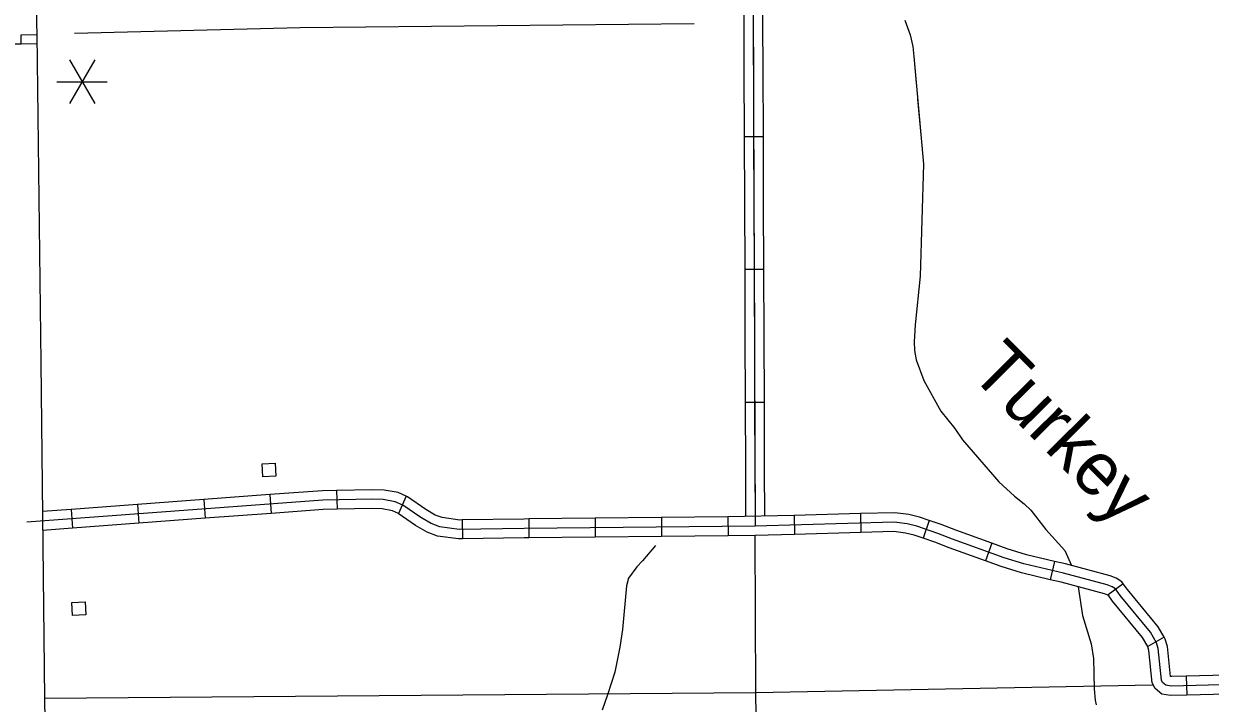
# Model space of a CAD drawing. Extents: x 1084508 to 1142749, y 1057638 to 1093403.
# Drawn here: x 1095928 to 1098889, y 1083802 to 1085498 of the extents above; entities that cross this region are included whole.
import ezdxf

# ---------------------------------------------------------------- set-up
doc = ezdxf.new("R2010")
doc.units = 0
for name, color, linetype in [('Level 10', 7, 'Continuous'), ('Level 2', 7, 'Continuous'), ('Level 32', 7, 'Continuous'), ('Level 35', 7, 'Continuous'), ('Level 43', 7, 'Continuous'), ('Level 45', 7, 'Continuous'), ('Level 48', 7, 'Continuous'), ('Level 5', 7, 'Continuous'), ('Level 56', 7, 'Continuous')]:
    doc.layers.add(name, color=color, linetype=linetype)

msp = doc.modelspace()

# ---------------------------------------------------------------- linework, layer by layer
at = {"layer": 'Level 10'}
for points in [[(1095937.6, 1087167.7), (1095937.8, 1087093.3), (1095951.4, 1086277.1), (1095960.5, 1085447.8)], [(1095882, 1085446.1), (1095921.2, 1085447.4), (1095921.2, 1085470.1), (1095960.2, 1085471.1)], [(1095960.2, 1085471.1), (1095970.6, 1084652.1)], [(1095960.5, 1085447.8), (1095882, 1085446.9)], [(1095960.5, 1085447.8), (1095960.5, 1085447.8)], [(1095970.6, 1084652.1), (1095979, 1083814.2), (1096005.2, 1082142.8), (1096021.8, 1080888.7), (1096038.2, 1080818.4), (1096058.3, 1080754.3), (1096077.4, 1080705.6), (1096119.1, 1080624.4), (1096144.3, 1080585.5), (1096204.6, 1080501.8), (1096236.3, 1080468.7), (1096306.1, 1080406.6), (1096331.9, 1080386.2), (1096373.3, 1080361.2), (1096537.2, 1080277.5), (1096854.1, 1080118.9)]]:
    msp.add_lwpolyline(points, dxfattribs=at)
at = {"layer": 'Level 2'}
for points in [[(1096617.9, 1085487.9), (1096054.6, 1085473.5)], [(1096617.9, 1085487.9), (1096054.6, 1085473.5)], [(1097600.9, 1085497.1), (1096617.9, 1085487.9)], [(1097600.9, 1085497.1), (1096617.9, 1085487.9)]]:
    msp.add_lwpolyline(points, dxfattribs=at)
at = {"layer": 'Level 32'}
for p, q in [((1096708.6, 1084333.3), (1096709.5, 1084286.2)), ((1096211.4, 1084298.3), (1096214.9, 1084251.4)), ((1096376.7, 1084310.6), (1096380.1, 1084263.7)), ((1096541.9, 1084322.9), (1096545.4, 1084275.9)), ((1096882.2, 1084318.8), (1096862.9, 1084275.8)), ((1096046.1, 1084286), (1096049.6, 1084239.1)), ((1097685, 1084267.3), (1097685.5, 1084220.2)), ((1097850.3, 1084270.8), (1097851.6, 1084223.7)), ((1098016, 1084275.4), (1098017.3, 1084228.3)), ((1097022, 1084259.5), (1097022.8, 1084212.4)), ((1097187.9, 1084262), (1097188.4, 1084214.9)), ((1097353.6, 1084263.8), (1097354.1, 1084216.7)), ((1097519.3, 1084265.5), (1097519.8, 1084218.5)), ((1098187.6, 1084258.4), (1098172.4, 1084213.8)), ((1098343.7, 1084201.6), (1098327.8, 1084157.3)), ((1098500.2, 1084156.3), (1098489.3, 1084110.5)), ((1098671.9, 1084100.5), (1098633.9, 1084072.6)), ((1098774, 1083966.9), (1098733, 1083943.7)), ((1098829, 1083869.5), (1098830.3, 1083822.4))]:
    msp.add_line(p, q, dxfattribs=at)
for points in [[(1097748.3, 1085498.5), (1097752.9, 1084244.5)], [(1096708.6, 1084333.3), (1096672.9, 1084332.6), (1096541.9, 1084322.9)], [(1096882.2, 1084318.8), (1096861.9, 1084327.9), (1096827, 1084334.1), (1096797, 1084334.9), (1096708.6, 1084333.3)], [(1096674, 1084309.1), (1095935.4, 1084254.2)], [(1096211.4, 1084298.3), (1096046.1, 1084286)], [(1096376.7, 1084310.6), (1096211.4, 1084298.3)], [(1096541.9, 1084322.9), (1096376.7, 1084310.6)], [(1099539.2, 1083865.1), (1098791.7, 1083845), (1098778.1, 1083847.4), (1098770, 1083853.8), (1098767, 1083860), (1098759.4, 1083938.8), (1098754.9, 1083952.9), (1098739.6, 1083979.8), (1098664, 1084071.5), (1098652.2, 1084087.5), (1098643.9, 1084092.9), (1098632.1, 1084097.3), (1098522.4, 1084126.9), (1098423.9, 1084150.2), (1098374.7, 1084165.4), (1098245.7, 1084211.8), (1098209.4, 1084226.1), (1098156.4, 1084244.1), (1098132.6, 1084250.1), (1098100.4, 1084254.2), (1097752.9, 1084244.5), (1097176.4, 1084238.3), (1097014.5, 1084235.8), (1096965.9, 1084242.3), (1096944.5, 1084250.5), (1096918.3, 1084265.8), (1096874, 1084296.6), (1096854.9, 1084305.2), (1096824.5, 1084310.6), (1096796.9, 1084311.4), (1096674, 1084309.1)], [(1097022, 1084259.5), (1097015.9, 1084259.4), (1096971.7, 1084265.3), (1096954.8, 1084271.8), (1096931, 1084285.7), (1096885.7, 1084317.2), (1096882.2, 1084318.8)], [(1096046.1, 1084286), (1095974.3, 1084280.7)], [(1096545.4, 1084275.9), (1096380.1, 1084263.7)], [(1096709.5, 1084286.2), (1096675.1, 1084285.6), (1096545.4, 1084275.9)], [(1096862.9, 1084275.8), (1096847.9, 1084282.5), (1096822.1, 1084287.1), (1096796.7, 1084287.8), (1096709.5, 1084286.2)], [(1097022.8, 1084212.4), (1097013.1, 1084212.3), (1096960, 1084219.3), (1096934.3, 1084229.2), (1096905.6, 1084245.9), (1096862.4, 1084276.1), (1096862.9, 1084275.8)], [(1097685, 1084267.3), (1097519.3, 1084265.5)], [(1097850.3, 1084270.8), (1097685, 1084267.1)], [(1098016, 1084275.4), (1097850.3, 1084270.8)], [(1098187.6, 1084258.4), (1098163, 1084266.7), (1098137, 1084273.2), (1098101.6, 1084277.7), (1098016, 1084275.4)], [(1096049.6, 1084239.1), (1095974.8, 1084233.5)], [(1096214.9, 1084251.4), (1096049.6, 1084239.1)], [(1096380.1, 1084263.7), (1096214.9, 1084251.4)], [(1097187.9, 1084262), (1097176, 1084261.9), (1097022, 1084259.5)], [(1097353.6, 1084263.8), (1097187.9, 1084262)], [(1097519.3, 1084265.5), (1097353.6, 1084263.8)], [(1098343.7, 1084201.6), (1098254, 1084233.8), (1098217.6, 1084248.3), (1098187.6, 1084258.4)], [(1097188.4, 1084214.9), (1097176.7, 1084214.8), (1097022.8, 1084212.4)], [(1097354.1, 1084216.7), (1097188.4, 1084214.9)], [(1097519.8, 1084218.5), (1097354.1, 1084216.7)], [(1097685.5, 1084220.2), (1097519.8, 1084218.5)], [(1097851.6, 1084223.7), (1097753.4, 1084221), (1097685.5, 1084220.2)], [(1098017.3, 1084228.3), (1097851.6, 1084223.7)], [(1098172.4, 1084213.8), (1098149.8, 1084221.5), (1098128.3, 1084226.9), (1098099.3, 1084230.6), (1098017.3, 1084228.3)], [(1098327.8, 1084157.3), (1098237.4, 1084189.7), (1098201.3, 1084204), (1098172.4, 1084213.8)], [(1098500.2, 1084156.3), (1098430.1, 1084172.9), (1098382.2, 1084187.8), (1098343.7, 1084201.6)], [(1098489.3, 1084110.5), (1098417.7, 1084127.5), (1098367.3, 1084143.1), (1098327.8, 1084157.3)], [(1098671.9, 1084100.5), (1098668.6, 1084104.9), (1098654.5, 1084114.1), (1098639.3, 1084119.8), (1098528.2, 1084149.7), (1098500.2, 1084156.3)], [(1098635.8, 1084070.1), (1098633.2, 1084071.8), (1098624.9, 1084074.9), (1098516.6, 1084104.1), (1098489.3, 1084110.5)], [(1098774, 1083966.9), (1098759.1, 1083993.2), (1098682.6, 1084086), (1098671.9, 1084100.5)], [(1098733, 1083943.7), (1098720.1, 1083966.4), (1098645.4, 1084057), (1098633.9, 1084072.6)], [(1098830.3, 1083822.4), (1098789.9, 1083821.4), (1098768.1, 1083825.3), (1098751.2, 1083838.7), (1098744, 1083853.5), (1098736.2, 1083934), (1098733.2, 1083943.4), (1098733, 1083943.7)], [(1098829, 1083869.5), (1098793.5, 1083868.6), (1098789.8, 1083869.2), (1098782.6, 1083943.6), (1098776.6, 1083962.3), (1098774, 1083966.9)], [(1098994.7, 1083874), (1098829, 1083869.5)], [(1098996, 1083826.9), (1098830.3, 1083822.4)]]:
    msp.add_lwpolyline(points, dxfattribs=at)
at = {"layer": 'Level 35'}
for points in [[(1098173.1, 1085147.6), (1098165.2, 1084867.7), (1098152.7, 1084746.4), (1098149.9, 1084703.8), (1098151.1, 1084682.4), (1098155.3, 1084659.2), (1098173.8, 1084607.2), (1098216.3, 1084530.9), (1098251.8, 1084487.5), (1098270.6, 1084459.4), (1098361.4, 1084354.7), (1098400.8, 1084318.6), (1098424.6, 1084300.1), (1098441.4, 1084283.9), (1098478.7, 1084235.9), (1098526.4, 1084183.1), (1098542.6, 1084145.8)], [(1097504.3, 1084196.2), (1097472.1, 1084157.5), (1097457.5, 1084142.6), (1097437.2, 1084114.3), (1097432.1, 1084094.9), (1097422.4, 1083986), (1097415.8, 1083942), (1097402.6, 1083880.2), (1097385, 1083823.3), (1097371, 1083785.4)], [(1098559.4, 1084092.5), (1098570.5, 1084021.2), (1098591.7, 1083950.6), (1098597.8, 1083914), (1098599.7, 1083838.4), (1098601.5, 1083809.8), (1098604.7, 1083798.3)]]:
    msp.add_lwpolyline(points, dxfattribs=at)
at = {"layer": 'Level 43'}
for points in [[(1098126.4, 1085506.3), (1098140.1, 1085470.4), (1098146.9, 1085441), (1098148.9, 1085415.6), (1098173.1, 1085147.6)], [(1098139, 1085473.3), (1098140.1, 1085470.4), (1098146.9, 1085441), (1098148.9, 1085415.6), (1098154.8, 1085350.3)], [(1098158.5, 1085309.1), (1098169.7, 1085185.3)]]:
    msp.add_lwpolyline(points, dxfattribs=at)
at = {"layer": 'Level 45'}
for p, q in [((1097725.8, 1085216.4), (1097772.9, 1085216.6)), ((1097727, 1084885), (1097774.1, 1084885.1)), ((1097728.3, 1084553.5), (1097775.3, 1084553.7))]:
    msp.add_line(p, q, dxfattribs=at)
for points in [[(1097724.4, 1085547.8), (1097724.8, 1085498.3), (1097725.2, 1085382.1)], [(1097748, 1085548), (1097748.3, 1085498.5), (1097748.7, 1085382.2)], [(1097771.5, 1085548.1), (1097771.8, 1085498.6), (1097772.3, 1085382.3)], [(1097725.2, 1085382.1), (1097725.8, 1085216.4)], [(1097748.7, 1085382.2), (1097749.3, 1085216.5)], [(1097772.3, 1085382.3), (1097772.9, 1085216.6)], [(1097725.8, 1085216.4), (1097726.4, 1085050.7)], [(1097749.3, 1085216.5), (1097750, 1085050.8)], [(1097772.9, 1085216.6), (1097773.5, 1085050.9)], [(1097726.4, 1085050.7), (1097727, 1084885)], [(1097750, 1085050.8), (1097750.6, 1084885.1)], [(1097773.5, 1085050.9), (1097774.1, 1084885.1)], [(1097727, 1084885), (1097727.6, 1084719.2)], [(1097750.6, 1084885.1), (1097751.2, 1084719.3)], [(1097774.1, 1084885.1), (1097774.7, 1084719.4)], [(1097727.6, 1084719.2), (1097728.3, 1084553.5)], [(1097751.2, 1084719.3), (1097751.8, 1084553.6)], [(1097774.7, 1084719.4), (1097775.3, 1084553.7)], [(1097728.3, 1084553.5), (1097728.9, 1084387.8)], [(1097751.8, 1084553.6), (1097752.4, 1084387.9)], [(1097775.3, 1084553.7), (1097775.9, 1084388)], [(1097728.9, 1084387.8), (1097729.3, 1084268.1)], [(1097752.4, 1084387.9), (1097752.8, 1084267.9)], [(1097775.9, 1084388), (1097776.4, 1084269.1)]]:
    msp.add_lwpolyline(points, dxfattribs=at)
at = {"layer": 'Level 48'}
for p, q in [((1096104.7, 1085407.5), (1096041.9, 1085298.8)), ((1096041.9, 1085407.5), (1096104.7, 1085298.8)), ((1096010.5, 1085353.1), (1096136, 1085353.1))]:
    msp.add_line(p, q, dxfattribs=at)
at = {"layer": 'Level 5'}
for points in [[(1097778.7, 1082182), (1097754.7, 1083828.4), (1097753.2, 1084221)], [(1097754.7, 1083828.4), (1095979, 1083814)], [(1098744.6, 1083847.7), (1097754.7, 1083828.4)]]:
    msp.add_lwpolyline(points, dxfattribs=at)
at = {"layer": 'Level 56'}
for points in [[(1096524.1, 1084367), (1096522.6, 1084399.6), (1096555.3, 1084401.1), (1096556.8, 1084368.5)], [(1096049.5, 1084021.3), (1096048, 1084054), (1096080.7, 1084055.5), (1096082.2, 1084022.9)]]:
    msp.add_lwpolyline(points, close=True, dxfattribs=at)

# ---------------------------------------------------------------- texts
at = {"layer": 'Level 35'}
msp.add_text('Turkey', height=132.58, rotation=314.7344, dxfattribs=at).set_placement((1098285, 1084625.2))

doc.saveas('drawing.dxf')
